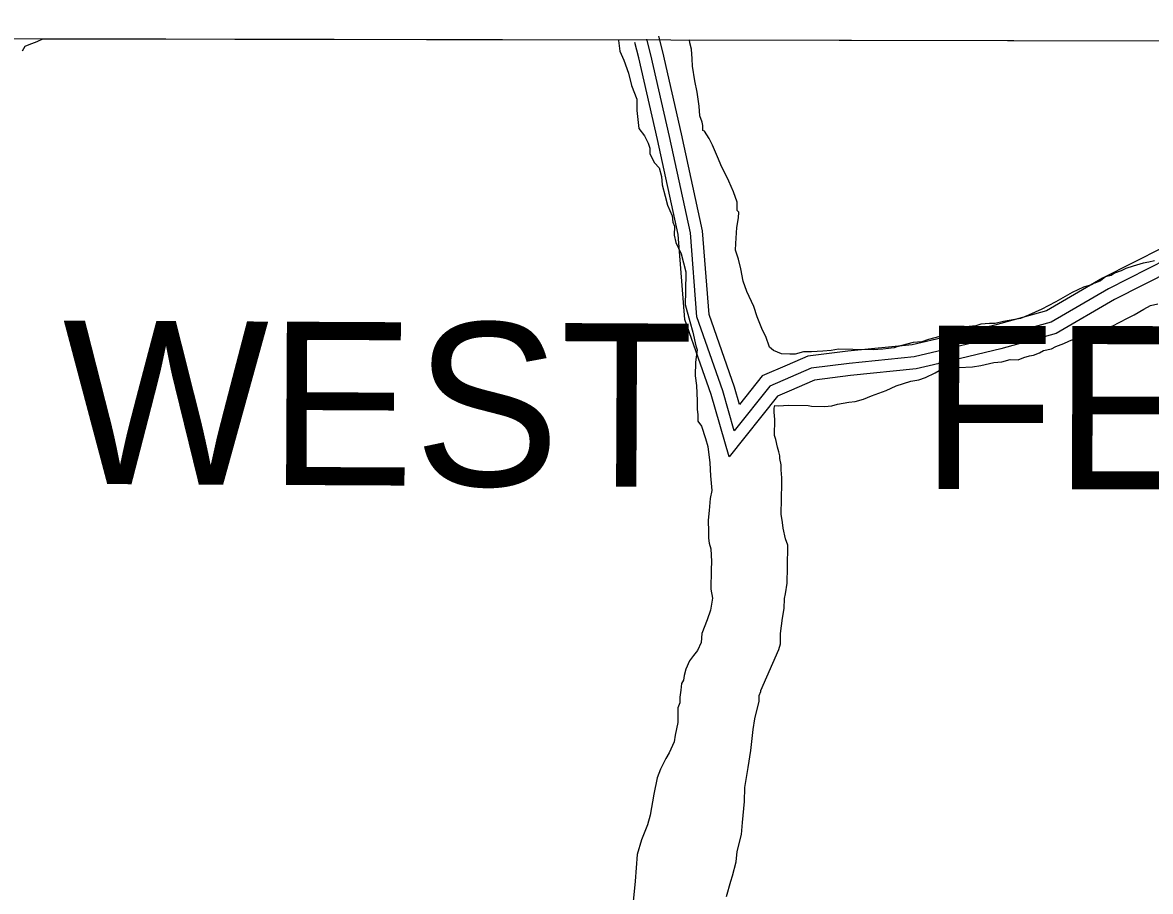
# Model space of a CAD drawing. Extents: x 3192986 to 3230865, y 867483 to 892886.
# Drawn here: x 3207684 to 3209065, y 890045 to 891109 of the extents above; entities that cross this region are included whole.
import ezdxf

# ---------------------------------------------------------------- set-up
doc = ezdxf.new("R2010")
doc.units = 0
for name, color, linetype in [('V-GRID-FRAM', 7, 'Continuous'), ('V-ROAD-CNTR', 7, 'Continuous'), ('V-SITE-VEGE', 7, 'Continuous'), ('V-TOPO-GNAM-IDEN', 7, 'Continuous')]:
    doc.layers.add(name, color=color, linetype=linetype)

msp = doc.modelspace()

# ---------------------------------------------------------------- linework, layer by layer
at = {"layer": 'V-GRID-FRAM'}
msp.add_lwpolyline([(3197229, 891108.8), (3228580.6, 891049.6), (3228554.1, 872861.6), (3197186.7, 872920.9)], dxfattribs=at)
at = {"layer": 'V-ROAD-CNTR'}
for points in [[(3208620.6, 890689.2), (3208589.9, 890676), (3208561.9, 890640.9), (3208555.8, 890662.3), (3208524.8, 890751.4), (3208516.8, 890853.7), (3208490.9, 890972.4), (3208468.1, 891072.8), (3208463.2, 891092)], [(3208514.3, 890690.3), (3208495.2, 890745.2), (3208487, 890849.3), (3208461.6, 890965.8), (3208438.9, 891065.8), (3208434.1, 891084.6)], [(3209086.1, 890819.4), (3209013.9, 890782.6), (3208943.8, 890741.9), (3208878.3, 890723.9), (3208819.1, 890709.5), (3208776, 890699.5), (3208696.2, 890691.4), (3208649.7, 890685.5), (3208599.3, 890663.7), (3208555.6, 890608.8), (3208541.5, 890657.7), (3208510, 890748.3), (3208501.9, 890851.5), (3208476.3, 890969.1), (3208453.5, 891069.3), (3208448.7, 891088.3)], [(3210162.7, 890968.9), (3210152.1, 890967.6), (3210068.4, 890972.1), (3209957, 890961.1), (3209826.6, 890947.2), (3209724.6, 890928), (3209633, 890909.9), (3209528.3, 890889.6), (3209419, 890877.8), (3209288.3, 890861.1), (3209184.4, 890846.1), (3209121.5, 890843.9), (3209080.7, 890833.5), (3209006.7, 890795.8), (3208937.9, 890755.9), (3208874.5, 890738.4), (3208815.6, 890724.1), (3208773.5, 890714.3), (3208694.5, 890706.3), (3208645.7, 890700.1), (3208620.6, 890689.2)], [(3210158.8, 890938.2), (3210153.1, 890937.5), (3210069.1, 890942), (3209960.1, 890931.2), (3209830.9, 890917.5), (3209730.3, 890898.6), (3209638.8, 890880.5), (3209532.7, 890859.9), (3209422.5, 890848), (3209292.4, 890831.4), (3209187.1, 890816.2), (3209125.8, 890814), (3209091.4, 890805.2), (3209021, 890769.5), (3208949.6, 890728), (3208882, 890709.4), (3208822.6, 890694.9), (3208778.5, 890684.6), (3208697.9, 890676.5), (3208653.7, 890670.9), (3208622.8, 890657.5)], [(3208622.8, 890657.5), (3208608.7, 890651.4), (3208549.2, 890576.8), (3208527.2, 890653.2), (3208514.3, 890690.3)]]:
    msp.add_lwpolyline(points, dxfattribs=at)
at = {"layer": 'V-SITE-VEGE'}
for p, q in [((3207684.2, 891074), (3207687.3, 891079.9)), ((3207687.3, 891079.9), (3207692.3, 891081.8)), ((3207692.3, 891081.8), (3207702.3, 891085.5)), ((3207702.3, 891085.5), (3207709.2, 891089)), ((3207709.2, 891089), (3208414, 891087.7)), ((3208414, 891087.7), (3208413.9, 891086.8)), ((3208413.9, 891086.8), (3208415.7, 891073.8)), ((3208501.2, 891084.2), (3208500.8, 891087.5)), ((3208500.8, 891087.5), (3212391.7, 891080.2)), ((3208503.1, 891076.2), (3208501.2, 891084.2)), ((3208415.7, 891073.8), (3208420.5, 891062.8)), ((3208503.9, 891064.3), (3208503.1, 891076.2)), ((3208504.7, 891055.4), (3208503.9, 891064.3)), ((3208420.5, 891062.8), (3208426.1, 891046.9)), ((3208507.4, 891037.5), (3208504.7, 891055.4)), ((3208426.1, 891046.9), (3208429.8, 891031.9)), ((3208510.1, 891023.5), (3208507.4, 891037.5)), ((3208429.8, 891031.9), (3208436.5, 891014.9)), ((3208512.8, 891006.6), (3208510.1, 891023.5)), ((3208436.5, 891014.9), (3208436.2, 891001)), ((3208436.2, 891001), (3208438.8, 890979.1)), ((3208513.5, 890994.7), (3208512.8, 891006.6)), ((3208516.4, 890986.7), (3208513.5, 890994.7)), ((3208517.3, 890982.7), (3208516.4, 890986.7)), ((3208517.2, 890976.7), (3208517.3, 890982.7)), ((3208438.8, 890979.1), (3208445.6, 890970.1)), ((3208445.6, 890970.1), (3208450.4, 890961.1)), ((3208519.2, 890975.7), (3208517.2, 890976.7)), ((3208525, 890966.7), (3208519.2, 890975.7)), ((3208528.8, 890958.7), (3208525, 890966.7)), ((3208450.4, 890961.1), (3208452.3, 890955.1)), ((3208452.3, 890955.1), (3208452.2, 890948.1)), ((3208536.4, 890941.7), (3208528.8, 890958.7)), ((3208452.2, 890948.1), (3208457.9, 890937.1)), ((3208539.3, 890934.7), (3208536.4, 890941.7)), ((3208457.9, 890937.1), (3208463.8, 890931.1)), ((3208463.8, 890931.1), (3208466.6, 890920.1)), ((3208548.8, 890914.6), (3208539.3, 890934.7)), ((3208466.6, 890920.1), (3208467.4, 890910.1)), ((3208554.6, 890901.6), (3208548.8, 890914.6)), ((3208467.4, 890910.1), (3208471.1, 890896.2)), ((3208559.3, 890888.7), (3208554.6, 890901.6)), ((3208471.1, 890896.2), (3208473.9, 890885.2)), ((3208473.9, 890885.2), (3208479.6, 890872.2)), ((3208559.1, 890878.7), (3208559.3, 890886.7)), ((3208559.3, 890886.7), (3208559.3, 890888.7)), ((3208479.6, 890872.2), (3208480.5, 890864.3)), ((3208558.7, 890857.9), (3208560.9, 890869.8)), ((3208561.1, 890876.7), (3208559.1, 890878.7)), ((3208560.9, 890869.8), (3208561.1, 890876.7)), ((3208480.5, 890864.3), (3208482.3, 890859.3)), ((3208482.3, 890859.3), (3208482.2, 890848.3)), ((3208557.4, 890838.1), (3208558.7, 890857.9)), ((3208482.2, 890848.3), (3208484, 890839.4)), ((3208484, 890839.4), (3208490.7, 890825.4)), ((3208557.3, 890830.1), (3208557.4, 890838.1)), ((3208561, 890819.2), (3208557.3, 890830.1)), ((3208490.7, 890825.4), (3208493.5, 890814.4)), ((3208493.5, 890814.4), (3208496.2, 890803.4)), ((3208563.8, 890807.2), (3208561, 890819.2)), ((3209063.2, 890815.2), (3209056.2, 890814.3)), ((3209070.1, 890817), (3209063.2, 890815.2)), ((3208496.2, 890803.4), (3208495.8, 890779.6)), ((3208566.5, 890792.3), (3208563.8, 890807.2)), ((3209021.2, 890802), (3209017.2, 890799.1)), ((3209029.2, 890804.9), (3209021.2, 890802)), ((3209035.2, 890807.7), (3209029.2, 890804.9)), ((3209044.2, 890810.5), (3209035.2, 890807.7)), ((3209056.2, 890814.3), (3209044.2, 890810.5)), ((3208571.2, 890779.3), (3208566.5, 890792.3)), ((3208993.2, 890787.6), (3208983.2, 890784.8)), ((3208996.2, 890789.6), (3208993.2, 890787.6)), ((3208997.2, 890789.5), (3208996.2, 890789.6)), ((3209004.2, 890792.4), (3208997.2, 890789.5)), ((3209010.2, 890797.3), (3209004.2, 890792.4)), ((3209017.2, 890799.1), (3209010.2, 890797.3)), ((3208495.8, 890779.6), (3208495.5, 890763.7)), ((3208579.8, 890761.2), (3208571.2, 890779.3)), ((3208969.2, 890778.1), (3208949.2, 890766.6)), ((3208983.2, 890784.8), (3208969.2, 890778.1)), ((3208495.5, 890763.7), (3208501.1, 890742.8)), ((3208583.6, 890748.3), (3208579.8, 890761.2)), ((3208940.1, 890761.8), (3208932.1, 890758)), ((3208949.2, 890766.6), (3208940.1, 890761.8)), ((3209057.2, 890757.7), (3209065.2, 890762.5)), ((3209065.2, 890762.5), (3209074.2, 890764.4)), ((3208590.3, 890732.3), (3208583.6, 890748.3)), ((3208906.1, 890746.5), (3208892.2, 890743.8)), ((3208916.1, 890750.3), (3208906.1, 890746.5)), ((3208932.1, 890758), (3208916.1, 890750.3)), ((3209027.1, 890741.4), (3209038.1, 890747.1)), ((3209038.1, 890747.1), (3209045.2, 890751)), ((3209045.2, 890751), (3209057.2, 890757.7)), ((3208501.1, 890742.8), (3208504.9, 890729.8)), ((3208594.1, 890724.3), (3208590.3, 890732.3)), ((3208834.4, 890733.9), (3208827.4, 890731)), ((3208843.4, 890736.7), (3208834.4, 890733.9)), ((3208851.4, 890737.6), (3208843.4, 890736.7)), ((3208857.4, 890739.4), (3208851.4, 890737.6)), ((3208868.3, 890740.2), (3208857.4, 890739.4)), ((3208875.2, 890740.1), (3208868.3, 890740.2)), ((3208885.2, 890742.9), (3208875.2, 890740.1)), ((3208892.2, 890743.8), (3208885.2, 890742.9)), ((3208995.2, 890730), (3209004.2, 890733.8)), ((3209004.2, 890733.8), (3209019.1, 890737.5)), ((3209019.1, 890737.5), (3209027.1, 890741.4)), ((3208504.9, 890729.8), (3208508.5, 890712.9)), ((3208598.8, 890711.3), (3208594.1, 890724.3)), ((3208785.5, 890717.9), (3208774.6, 890717.1)), ((3208793.5, 890720.7), (3208785.5, 890717.9)), ((3208807.5, 890724.4), (3208793.5, 890720.7)), ((3208819.4, 890728.2), (3208807.5, 890724.4)), ((3208827.4, 890731), (3208819.4, 890728.2)), ((3208959.2, 890715.8), (3208965.2, 890718.7)), ((3208965.2, 890718.7), (3208972.2, 890721.5)), ((3208972.2, 890721.5), (3208973.2, 890723.5)), ((3208973.2, 890723.5), (3208980.2, 890724.3)), ((3208980.2, 890724.3), (3208983.2, 890725.3)), ((3208983.2, 890725.3), (3208987.2, 890728.2)), ((3208987.2, 890728.2), (3208995.2, 890730)), ((3208510.4, 890707.9), (3208508.2, 890693.1)), ((3208508.5, 890712.9), (3208510.4, 890707.9)), ((3208603.7, 890707.2), (3208598.8, 890711.3)), ((3208613.6, 890703.1), (3208603.7, 890707.2)), ((3208640.4, 890705.6), (3208630.4, 890702.8)), ((3208650.3, 890705.4), (3208640.4, 890705.6)), ((3208664.2, 890706.2), (3208650.3, 890705.4)), ((3208674.2, 890707), (3208664.2, 890706.2)), ((3208683.1, 890708.8), (3208674.2, 890707)), ((3208701, 890708.5), (3208683.1, 890708.8)), ((3208725.8, 890708), (3208701, 890708.5)), ((3208737.7, 890708.8), (3208725.8, 890708)), ((3208751.6, 890710.6), (3208737.7, 890708.8)), ((3208754.6, 890711.5), (3208751.6, 890710.6)), ((3208774.6, 890717.1), (3208754.6, 890711.5)), ((3208922.2, 890701.6), (3208929.2, 890704.4)), ((3208929.2, 890704.4), (3208934.2, 890707.3)), ((3208934.2, 890707.3), (3208944.2, 890709.1)), ((3208944.2, 890709.1), (3208949.2, 890712)), ((3208949.2, 890712), (3208959.2, 890715.8)), ((3208508.2, 890693.1), (3208507.9, 890676.2)), ((3208623.5, 890702.9), (3208613.6, 890703.1)), ((3208630.4, 890702.8), (3208623.5, 890702.9)), ((3208857.5, 890688.8), (3208873.4, 890692.5)), ((3208873.4, 890692.5), (3208883.3, 890693.3)), ((3208883.3, 890693.3), (3208893.3, 890696.1)), ((3208893.3, 890696.1), (3208903.2, 890695.9)), ((3208903.2, 890695.9), (3208910.2, 890698.8)), ((3208910.2, 890698.8), (3208917.2, 890700.7)), ((3208917.2, 890700.7), (3208922.2, 890701.6)), ((3208789.7, 890674.1), (3208801.7, 890679.9)), ((3208801.7, 890679.9), (3208806.7, 890682.8)), ((3208806.7, 890682.8), (3208809.7, 890682.7)), ((3208809.7, 890682.7), (3208816.7, 890683.6)), ((3208816.7, 890683.6), (3208830.6, 890686.3)), ((3208830.6, 890686.3), (3208847.5, 890687)), ((3208847.5, 890687), (3208857.5, 890688.8)), ((3208507.9, 890676.2), (3208509.6, 890664.2)), ((3208509.6, 890664.2), (3208510.3, 890645.4)), ((3208741.8, 890658.1), (3208753.8, 890663.9)), ((3208753.8, 890663.9), (3208771.8, 890669.5)), ((3208771.8, 890669.5), (3208781.7, 890671.3)), ((3208781.7, 890671.3), (3208789.7, 890674.1)), ((3208713.8, 890647.7), (3208723.8, 890651.5)), ((3208723.8, 890651.5), (3208741.8, 890658.1)), ((3208510.3, 890645.4), (3208510.1, 890635.5)), ((3208510.1, 890635.5), (3208511, 890628.5)), ((3208604.3, 890631.8), (3208604.4, 890636.7)), ((3208604.4, 890636.7), (3208605.5, 890639.7)), ((3208605.5, 890639.7), (3208609.4, 890639.6)), ((3208609.4, 890639.6), (3208622.4, 890640.4)), ((3208622.4, 890640.4), (3208646.2, 890640)), ((3208646.2, 890640), (3208650.1, 890638.9)), ((3208650.1, 890638.9), (3208666, 890638.6)), ((3208666, 890638.6), (3208675, 890639.5)), ((3208675, 890639.5), (3208681.9, 890641.3)), ((3208681.9, 890641.3), (3208695.9, 890644.1)), ((3208695.9, 890644.1), (3208703.8, 890644.9)), ((3208703.8, 890644.9), (3208713.8, 890647.7)), ((3208511, 890628.5), (3208510.9, 890620.6)), ((3208605.2, 890622.8), (3208604.3, 890631.8)), ((3208604.8, 890603), (3208605.2, 890622.8)), ((3208510.9, 890620.6), (3208515.7, 890614.5)), ((3208515.7, 890614.5), (3208520.4, 890599.5)), ((3208520.4, 890599.5), (3208523.2, 890589.6)), ((3208606.7, 890598), (3208604.8, 890603)), ((3208608.5, 890589), (3208606.7, 890598)), ((3208523.2, 890589.6), (3208525.8, 890569.7)), ((3208610.4, 890583), (3208608.5, 890589)), ((3208611.3, 890578.1), (3208610.4, 890583)), ((3208525.8, 890569.7), (3208526.5, 890553.8)), ((3208611.3, 890575.1), (3208611.3, 890578.1)), ((3208613.1, 890567.1), (3208611.3, 890575.1)), ((3208613, 890561.2), (3208613.1, 890567.1)), ((3208526.5, 890553.8), (3208528.2, 890535.9)), ((3208613.8, 890551.2), (3208613, 890561.2)), ((3208613, 890506.6), (3208613.7, 890544.3)), ((3208613.7, 890544.3), (3208613.8, 890551.2)), ((3208526, 890526), (3208524.8, 890511.1)), ((3208528.2, 890535.9), (3208526, 890526)), ((3208524.8, 890511.1), (3208523.6, 890499.2)), ((3208523.6, 890499.2), (3208524.3, 890485.3)), ((3208614.8, 890496.6), (3208613, 890506.6)), ((3208524.3, 890485.3), (3208524.2, 890477.4)), ((3208615.7, 890489.7), (3208614.8, 890496.6)), ((3208618.5, 890476.7), (3208615.7, 890489.7)), ((3208524.2, 890477.4), (3208525.1, 890471.4)), ((3208525.1, 890471.4), (3208526.9, 890464.4)), ((3208621.3, 890468.7), (3208618.5, 890476.7)), ((3208526.9, 890464.4), (3208527.6, 890448.6)), ((3208620.8, 890441.9), (3208621.3, 890468.7)), ((3208527.6, 890448.6), (3208527.5, 890438.6)), ((3208620.5, 890422.1), (3208620.8, 890441.9)), ((3208527.5, 890438.6), (3208527, 890414.8)), ((3208527, 890414.8), (3208528.8, 890403.9)), ((3208618.2, 890409.2), (3208620.5, 890422.1)), ((3208528.8, 890403.9), (3208526.6, 890389)), ((3208616.9, 890391.4), (3208617.1, 890403.3)), ((3208617.1, 890403.3), (3208618.2, 890409.2)), ((3208526.6, 890389), (3208522.4, 890377.2)), ((3208614.7, 890379.5), (3208616.9, 890391.4)), ((3208522.4, 890377.2), (3208516.1, 890360.4)), ((3208612.4, 890360.7), (3208614.7, 890379.5)), ((3208516.1, 890360.4), (3208515, 890349.5)), ((3208612.2, 890347.8), (3208612.4, 890360.7)), ((3208515, 890349.5), (3208510.8, 890339.7)), ((3208610.1, 890340.9), (3208612.2, 890347.8)), ((3208505.7, 890333.8), (3208500.7, 890327)), ((3208510.8, 890339.7), (3208505.7, 890333.8)), ((3208588.3, 890290.7), (3208610.1, 890340.9)), ((3208500.7, 890327), (3208496.5, 890317.1)), ((3208494.4, 890309.2), (3208493.3, 890303.3)), ((3208496.5, 890317.1), (3208494.4, 890309.2)), ((3208490.1, 890291.4), (3208488.9, 890282.5)), ((3208491.2, 890299.3), (3208490.1, 890291.4)), ((3208493.3, 890303.3), (3208491.2, 890299.3)), ((3208586.3, 890284.7), (3208588.3, 890289.7)), ((3208588.3, 890289.7), (3208588.3, 890290.7)), ((3208488.9, 890282.5), (3208488.8, 890275.6)), ((3208580.8, 890256.1), (3208586.1, 890277.8)), ((3208586.1, 890277.8), (3208586.3, 890284.7)), ((3208486.7, 890269.6), (3208486.6, 890259.7)), ((3208488.8, 890275.6), (3208486.7, 890269.6)), ((3208486.4, 890251.8), (3208483.2, 890236)), ((3208486.6, 890259.7), (3208486.4, 890251.8)), ((3208578.6, 890243.2), (3208580.8, 890256.1)), ((3208483.2, 890236), (3208482, 890228)), ((3208576.1, 890217.4), (3208578.6, 890243.2)), ((3208482, 890228), (3208475.8, 890214.3)), ((3208471.7, 890207.4), (3208465.5, 890194.6)), ((3208475.8, 890214.3), (3208471.7, 890207.4)), ((3208572.8, 890196.6), (3208576.1, 890217.4)), ((3208465.5, 890194.6), (3208461.4, 890183.7)), ((3208568.4, 890171.9), (3208572.8, 890196.6)), ((3208461.4, 890183.7), (3208457.1, 890164)), ((3208568.1, 890155), (3208568.4, 890171.9)), ((3208457.1, 890164), (3208452.6, 890138.2)), ((3208565.6, 890129.3), (3208568.1, 890155)), ((3208452.6, 890138.2), (3208449.4, 890126.4)), ((3208449.4, 890126.4), (3208442.2, 890107.7)), ((3208564.4, 890114.4), (3208565.6, 890129.3)), ((3208559, 890093.7), (3208564.4, 890114.4)), ((3208442.2, 890107.7), (3208436.9, 890089.9)), ((3208436.9, 890089.9), (3208434.3, 890057.2)), ((3208557.8, 890080.8), (3208559, 890093.7)), ((3208553.5, 890064), (3208557.8, 890080.8)), ((3208434.3, 890057.2), (3208431.9, 890032.4)), ((3208546.1, 890038.3), (3208551.4, 890057.1)), ((3208551.4, 890057.1), (3208553.5, 890064))]:
    msp.add_line(p, q, dxfattribs=at)

# ---------------------------------------------------------------- texts
at = {"layer": 'V-TOPO-GNAM-IDEN'}
for s, rotation, p in [('WEST', 359.7093, (3207732.5, 890543.9)), ('FELICIANA', 359.8985, (3208783.9, 890537.5))]:
    msp.add_text(s, height=200, rotation=rotation, dxfattribs=at).set_placement(p)

doc.saveas('drawing.dxf')
